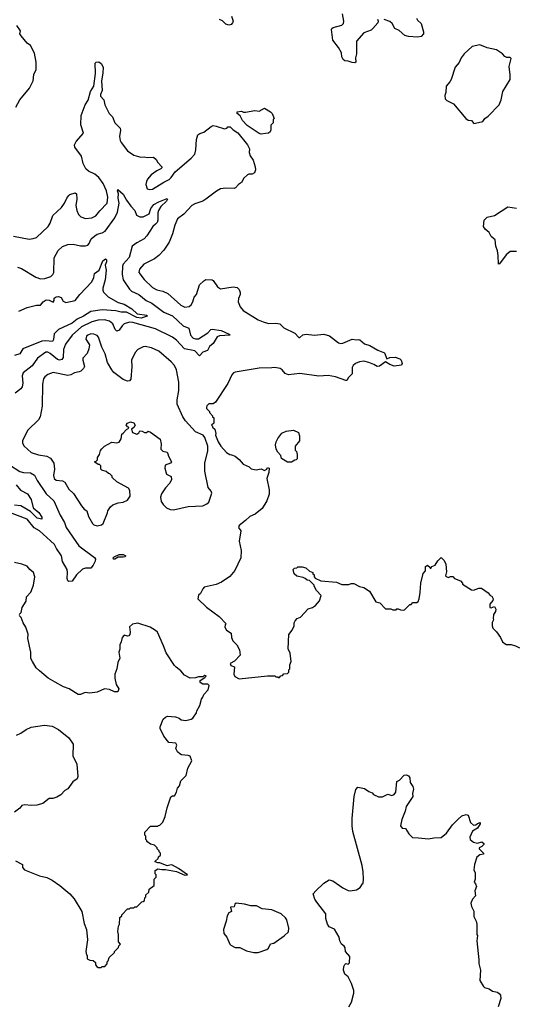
# Model space of a CAD drawing. Extents: x 2087054 to 2277909, y 548907 to 753496.
# Tile 289 of 444: x 2166904 to 2171655, y 675959 to 685370. Entities that reach past the tile are written whole.
import ezdxf

# ---------------------------------------------------------------- set-up
doc = ezdxf.new("R2010")
doc.units = 0

msp = doc.modelspace()

# ---------------------------------------------------------------- linework, layer by layer
at = {"layer": '0CON20XD'}
for points in [[(2168930, 685405), (2168946.7, 685355), (2168940.5, 685339.5), (2168925.8, 685324.2), (2168905, 685318), (2168875, 685327.5), (2168845, 685360), (2168815, 685372.5)], [(2170326.7, 685375), (2170333.8, 685355), (2170328.8, 685341.2), (2170283.8, 685285), (2170265, 685270), (2170195, 685243.3), (2170126, 685165), (2170127.5, 685045), (2170117.8, 685005), (2170118.8, 684965), (2170110.7, 684959.3), (2170085, 684960), (2170047.5, 684975), (2170015, 684978.6), (2169999.3, 684989.3), (2169984.3, 685015), (2169981.1, 685055), (2169955.5, 685105), (2169900.8, 685175), (2169886.7, 685275), (2169890, 685285), (2169904.2, 685295.8), (2169985, 685317.5), (2170001.4, 685335), (2170005.5, 685355), (2169993.3, 685425)], [(2170698.8, 685385), (2170710, 685365), (2170745.5, 685335.5), (2170768, 685255), (2170766.2, 685235), (2170745, 685210), (2170708.3, 685201.7), (2170625, 685209.2), (2170588.3, 685218.3), (2170535, 685266), (2170493.8, 685285), (2170466.2, 685335), (2170445, 685352.5), (2170391.7, 685371.7)], [(2166867.5, 684535), (2166906.4, 684603.6), (2166997.5, 684715), (2167032.5, 684785), (2167040, 684845), (2167062.5, 684895), (2167062.5, 684965), (2167045, 685050), (2167007.5, 685125), (2166975, 685147.5), (2166917.5, 685215), (2166907.5, 685235), (2166912.5, 685265), (2166877.5, 685315)], [(2171248.3, 684378.3), (2171265, 684382.5), (2171335, 684397.5), (2171353.6, 684426.4), (2171385, 684446.7), (2171490, 684555), (2171510, 684605), (2171525.8, 684685), (2171595, 684800), (2171597.5, 684842.5), (2171585.7, 684924.3), (2171605, 685000), (2171595, 685007.5), (2171565, 685007.5), (2171545, 685017.5), (2171522.5, 685045), (2171465, 685083.3), (2171375, 685100), (2171305, 685130), (2171232.5, 685115), (2171155, 685042.5), (2171128.8, 685005), (2171108.3, 684961.7), (2171070, 684915), (2171030.7, 684799.3), (2171017.5, 684775), (2170982.5, 684735), (2170980, 684675), (2170970, 684645), (2170973.3, 684615), (2170989.3, 684599.3), (2171055, 684566.7), (2171173.3, 684425), (2171195, 684410), (2171226.1, 684406.1), (2171248.3, 684378.3)], [(2166845, 683300), (2166995, 683272.5), (2167035, 683277.5), (2167065, 683289.2), (2167178.1, 683395), (2167196.9, 683425), (2167222.4, 683497.6), (2167304.2, 683575), (2167332.4, 683617.6), (2167354, 683665), (2167375, 683690), (2167385, 683700), (2167435, 683716.7), (2167448, 683705), (2167451.1, 683655), (2167440.8, 683595), (2167450, 683545), (2167467.2, 683507.2), (2167488, 683485), (2167535, 683468.6), (2167595, 683476.4), (2167631.4, 683495), (2167671.7, 683541.7), (2167740.4, 683615), (2167746.9, 683675), (2167734.7, 683735), (2167703.4, 683805), (2167661.2, 683861.2), (2167624.2, 683895), (2167561.2, 683921.2), (2167537.5, 683945), (2167512.2, 683995), (2167494.4, 684065), (2167431.7, 684151.7), (2167428, 684175), (2167445, 684206.7), (2167516.2, 684285), (2167490, 684365), (2167493.3, 684455), (2167530.8, 684555), (2167559.7, 684600.3), (2167580.8, 684685), (2167613.3, 684735), (2167630.6, 684855), (2167627.5, 684955), (2167635, 684965.8), (2167662.4, 684967.6), (2167685, 684952.5), (2167704.4, 684915), (2167700.2, 684859.8)], [(2167700.2, 684859.8), (2167688.1, 684785), (2167692.2, 684695), (2167678.5, 684655), (2167678.9, 684638.9), (2167710.8, 684605), (2167717.9, 684557.9), (2167760, 684475), (2167792, 684442), (2167816, 684385), (2167865, 684332.5), (2167868, 684315), (2167859.2, 684255), (2167865.8, 684215.8), (2167876, 684195), (2167935.6, 684115.6), (2167995, 684075.8), (2168062.3, 684057.7), (2168095, 684060.8), (2168125, 684052.5), (2168185, 684056.2), (2168211.2, 684035), (2168226.2, 684005), (2168263.8, 683965), (2168263.3, 683955), (2168254.1, 683945.9), (2168215, 683926.2), (2168162.1, 683887.9), (2168128, 683845), (2168115.9, 683824.1), (2168111.2, 683795), (2168124.4, 683754.4), (2168145, 683745.8), (2168175, 683751.4), (2168282.1, 683817.9), (2168335, 683843.3), (2168355, 683860.8), (2168392, 683915), (2168545, 684045.8), (2168579.2, 684085), (2168590, 684125), (2168596.2, 684225), (2168608.8, 684271.2), (2168626.1, 684283.9), (2168665, 684296.7), (2168735, 684350), (2168755, 684357.5), (2168785, 684353.3), (2168865, 684327.5), (2168885, 684332.5), (2168895, 684347.5), (2168917.5, 684345), (2168947, 684317), (2168990, 684290), (2169084, 684175), (2169101.2, 684135), (2169099.3, 684099.3), (2169108.3, 684068.3), (2169137, 684027), (2169157.5, 683965), (2169160, 683935), (2169150, 683905), (2169127, 683893), (2169095, 683892.5), (2169083.6, 683886.4), (2169050, 683855), (2169026.7, 683815), (2168996, 683794), (2168968.3, 683761.7), (2168955, 683756.2), (2168875, 683759.2), (2168825, 683752), (2168788.3, 683731.7), (2168686.2, 683653.8), (2168655, 683636.9), (2168579.1, 683610.9), (2168551.2, 683595), (2168475, 683510), (2168413.7, 683466.3), (2168387.5, 683405), (2168367.5, 683325), (2168334, 683245), (2168282.3, 683167.7), (2168235, 683116.7), (2168195, 683085.5), (2168090.8, 683035), (2168051.4, 682985), (2168044.4, 682955), (2168095, 682887.1), (2168175, 682810.6), (2168215, 682789.5), (2168275, 682774.4), (2168322, 682752), (2168445, 682640.8), (2168485, 682622.5), (2168525, 682628), (2168545, 682643.8), (2168562, 682675), (2168573, 682717), (2168596.7, 682745), (2168624.1, 682835.9), (2168666.4, 682873.6), (2168685, 682887.5), (2168745, 682882.5), (2168756.4, 682876.4), (2168795, 682817.5), (2168825, 682798.8), (2168945, 682816.7), (2168985, 682810), (2169005, 682790), (2169014, 682764), (2169014.2, 682745), (2168996.9, 682705), (2168994.4, 682674.4), (2169012, 682625), (2169041.5, 682591.5), (2169185, 682501.4), (2169232.6, 682482.6), (2169285, 682466.9), (2169355, 682470), (2169391.7, 682461.7), (2169430, 682425), (2169535, 682372.9), (2169575, 682332.9), (2169585, 682334), (2169612.6, 682357.4), (2169645, 682365.5), (2169725, 682356.4), (2169815, 682363.1), (2169868.3, 682348.3), (2169955, 682282), (2169975, 682274.2), (2169995, 682277.1), (2170085, 682318), (2170125, 682308.8), (2170145, 682313.3), (2170159.3, 682309.3), (2170201.7, 682271.7), (2170255, 682255.8), (2170331.7, 682211.7), (2170392.5, 682185), (2170415, 682130), (2170445, 682142.5), (2170495, 682144.2), (2170539.7, 682129.7), (2170553.8, 682115), (2170562.5, 682085), (2170555, 682067.5), (2170485, 682058.8), (2170444.1, 682074.1), (2170405, 682100), (2170345, 682058.8), (2170325, 682053.8), (2170293.3, 682075), (2170245, 682094.2), (2170195, 682105.8), (2170155, 682100), (2170115, 682082.5), (2170094.5, 682065.5), (2170085.8, 682045), (2170086.2, 681985), (2170048.3, 681951.7), (2170035, 681922.5), (2170025, 681920), (2169925.7, 681955.7), (2169855, 681969.2), (2169765, 681963.5), (2169585, 681988), (2169475, 681975.8), (2169445, 681988.8), (2169413.9, 682023.9), (2169395, 682036.2), (2169345, 682046), (2169315, 682043.8), (2169195, 682038), (2168965, 682002.5), (2168950, 681995), (2168933.9, 681976.1), (2168895.7, 681894.3), (2168776.4, 681713.6), (2168755, 681700), (2168715, 681700), (2168695, 681680), (2168690, 681665), (2168690, 681655), (2168720, 681625), (2168720, 681615), (2168750, 681585), (2168750, 681575), (2168760, 681565), (2168760, 681515), (2168740, 681495), (2168750, 681485), (2168750, 681475), (2168770, 681455), (2168780, 681415), (2168778.3, 681398.3), (2168802.5, 681335), (2168827.5, 681295), (2168883.6, 681233.6), (2168913, 681213), (2168931.7, 681211.7), (2168965, 681197.5), (2169005, 681167.5), (2169040.7, 681120.7), (2169100, 681095), (2169118.3, 681078.3), (2169165, 681067.5), (2169215, 681077.5), (2169245, 681062.5), (2169270, 681075), (2169275, 681090), (2169290, 681085), (2169286.4, 681043.6), (2169267.5, 680985), (2169290, 680875), (2169290, 680835), (2169268.3, 680771.7), (2169223, 680697), (2169157.5, 680645), (2169105, 680622.5), (2169065, 680582.5), (2169004.1, 680535.9), (2168997.5, 680515), (2169020, 680485), (2169002.5, 680385), (2169022.5, 680295), (2169020, 680225), (2168963.6, 680106.4), (2168915, 680047.5), (2168836.1, 679993.9), (2168785, 679970), (2168670, 679945), (2168655, 679930), (2168633, 679887), (2168615, 679870), (2168610, 679835), (2168690, 679755), (2168812.5, 679665), (2168880, 679595), (2168870, 679585), (2168867.5, 679565), (2168882.5, 679535), (2168927, 679507), (2168930, 679465), (2168943.3, 679433.3), (2168980, 679395), (2169007, 679347), (2169012.5, 679295), (2168960, 679240), (2168917.5, 679215), (2168925, 679197.5), (2168960, 679185), (2168952.5, 679115), (2168961.7, 679091.7), (2169005, 679070), (2169275, 679100), (2169345, 679100), (2169355, 679090), (2169375, 679090), (2169385, 679080), (2169401.7, 679098.3), (2169418.3, 679101.7), (2169431.7, 679118.3), (2169465, 679120), (2169480, 679135), (2169480, 679155), (2169490, 679165), (2169490, 679205), (2169502.5, 679235), (2169492.5, 679315), (2169473, 679357), (2169477.5, 679495), (2169510, 679535), (2169530, 679575), (2169530, 679605), (2169540, 679625), (2169560, 679645), (2169589.3, 679660.7), (2169665, 679740), (2169705, 679752.5), (2169735, 679770), (2169772.5, 679815), (2169787.5, 679865), (2169742.5, 679915), (2169720, 679955), (2169720, 679965), (2169675, 680010), (2169653, 680013), (2169635, 680030), (2169617, 680037), (2169555, 680052.5), (2169530, 680075), (2169520, 680115), (2169531.7, 680128.3), (2169555, 680130), (2169565, 680140), (2169605, 680140), (2169641.7, 680131.7), (2169675, 680100), (2169710, 680085), (2169710, 680075), (2169720, 680065), (2169720, 680045), (2169731.7, 680031.7), (2169785, 680007.5), (2169935, 679993.3), (2169985, 679972.5), (2170053, 679973), (2170075, 679982.5), (2170101.7, 679981.7), (2170155, 679952.5), (2170195, 679942.5), (2170249.3, 679909.3), (2170310, 679805), (2170350, 679795), (2170405, 679740), (2170455, 679737.5), (2170475, 679730), (2170505, 679730), (2170511.7, 679738.3), (2170525, 679740), (2170548.3, 679728.3), (2170575, 679727.5), (2170585, 679730), (2170635, 679780), (2170648.3, 679781.7), (2170665, 679800), (2170701.7, 679798.3), (2170715, 679810), (2170726.7, 679835), (2170736.1, 679893.9), (2170740, 679985), (2170763.6, 680076.4), (2170787, 680103), (2170787.5, 680145), (2170806.4, 680156.4), (2170830, 680135), (2170835, 680120), (2170847, 680143), (2170877.5, 680155), (2170903.6, 680196.4), (2170935, 680230), (2170965, 680202.5), (2170980, 680165), (2170988, 680092), (2170976.7, 680055), (2170985, 680046.7), (2171005, 680037.5), (2171025, 680047.5), (2171047, 680047), (2171065, 680027.5), (2171120, 680005), (2171140, 679985), (2171140, 679975), (2171225, 679921.2), (2171245, 679918.8), (2171295, 679937.5), (2171322.5, 679935), (2171385, 679892.5), (2171405, 679867.5), (2171419.3, 679859.3), (2171432.5, 679835), (2171431.7, 679818.3), (2171402.5, 679785), (2171403, 679753), (2171415, 679750), (2171445, 679762.5), (2171460, 679735), (2171455.6, 679714.4), (2171436.7, 679685), (2171432.5, 679645), (2171437.5, 679635), (2171423, 679607), (2171422.5, 679575), (2171430, 679555), (2171465, 679520), (2171502.5, 679465), (2171523.6, 679423.6), (2171558.3, 679398.3), (2171605, 679397.5), (2171646.4, 679386.4), (2171685, 679367.5)], [(2169215, 684277.5), (2169195, 684284), (2169079.9, 684359.9), (2169035, 684405.8), (2169012.9, 684452.9), (2168983.3, 684475), (2168985, 684490), (2169025, 684496.7), (2169045, 684487.5), (2169065, 684486.7), (2169155, 684503.3), (2169195, 684496.7), (2169245, 684523.3), (2169305, 684490), (2169318.8, 684475), (2169337.5, 684425), (2169330, 684415), (2169330, 684385), (2169308.3, 684361.7), (2169307, 684317), (2169300.7, 684299.3), (2169285, 684286.7), (2169255, 684283.3), (2169215, 684277.5)], [(2166885, 683005.7), (2166921.9, 682991.9), (2167060.3, 682910.3), (2167105, 682894), (2167145, 682896), (2167203, 682917), (2167222, 682935), (2167230, 682955), (2167235.8, 683094.2), (2167271.2, 683165), (2167315, 683201.2), (2167365, 683220), (2167415, 683226.2), (2167485, 683208.8), (2167535, 683207.5), (2167555, 683214.3), (2167569.2, 683230.8), (2167589.1, 683275), (2167621.8, 683305), (2167645, 683319.6), (2167695, 683332), (2167722.3, 683347.7), (2167813.7, 683476.4), (2167839.6, 683530.4), (2167855.3, 683615), (2167845.5, 683665), (2167851.1, 683705), (2167840, 683735), (2167843.8, 683746.2), (2167895, 683702.9), (2167925.5, 683645), (2167966.9, 683586.9), (2168007.1, 683545), (2168021.7, 683501.7), (2168054.5, 683484.5), (2168085, 683486.7), (2168143.8, 683515), (2168157.8, 683565), (2168187.7, 683602.3), (2168235, 683630.8), (2168315, 683661.2), (2168317.5, 683655), (2168307.5, 683635), (2168255.3, 683585), (2168231.8, 683545), (2168225.3, 683525), (2168226.9, 683455), (2168218.5, 683431.5), (2168205, 683417.1), (2168178.1, 683395), (2168122, 683305), (2168095, 683276), (2168025, 683238.5), (2167981.1, 683205), (2167952.6, 683097.4), (2167895.5, 683035), (2167886.9, 683015), (2167884.7, 682934.7), (2167895.5, 682885), (2167953.3, 682795), (2167975.3, 682775.3), (2168043.8, 682743.8), (2168115.7, 682685.7), (2168169.7, 682659.7), (2168284.4, 682575), (2168365, 682538.8), (2168466.9, 682445), (2168521.2, 682421.2), (2168539.3, 682355), (2168565, 682325.3), (2168585, 682318.4), (2168615, 682320.9), (2168705, 682376.4)], [(2171655, 683155.7), (2171596.1, 683153.9), (2171557.4, 683122.6), (2171495, 683036.7), (2171485, 683033.3), (2171482.2, 683115), (2171475, 683162.5), (2171458, 683205), (2171451.2, 683265), (2171415, 683298.8), (2171396, 683335), (2171358.2, 683368.2), (2171340.8, 683395), (2171346.5, 683455), (2171375, 683481.5), (2171445, 683499.2), (2171575, 683580), (2171655, 683568.6)], [(2166895, 682583.8), (2166975, 682620.6), (2167065, 682641.4), (2167105, 682642.5), (2167130, 682675), (2167158.7, 682691.3), (2167185, 682689.2), (2167225, 682670), (2167233.3, 682685), (2167235, 682707.5), (2167255, 682721.2), (2167275, 682723.8), (2167300, 682715), (2167320.3, 682680.3), (2167345, 682665.8), (2167435, 682686.7), (2167481.1, 682745), (2167594.4, 682865), (2167612.5, 682905), (2167621.4, 682945), (2167665, 682977.5), (2167699.6, 683065), (2167725, 683082.9), (2167735.6, 683075), (2167734.5, 683055), (2167721.9, 683025), (2167733.2, 682975), (2167723.5, 682885), (2167700.6, 682805), (2167699.2, 682785), (2167706, 682765), (2167751.3, 682721.3), (2167845, 682668.4), (2167905, 682651.3), (2167976.5, 682605), (2168028.7, 682558.7), (2168121.2, 682545), (2168123.8, 682535), (2168065, 682518.3), (2168025, 682522.6), (2167925, 682574.2), (2167875, 682574.7), (2167825, 682588.9), (2167695, 682598.3), (2167585, 682580.2), (2167515, 682535.2), (2167455, 682508.9), (2167405, 682469.8), (2167275, 682410.3), (2167232.8, 682367.2), (2167227.9, 682312.1), (2167217.1, 682292.9), (2167155, 682300), (2167115, 682296.9), (2166935.6, 682225), (2166904.6, 682175.4), (2166855, 682160.9)], [(2168705, 682376.4), (2168732.3, 682407.7), (2168746.9, 682413.1), (2168830.5, 682400.5), (2168907.5, 682365), (2168916.7, 682355), (2168815, 682346.9), (2168792.5, 682337.5), (2168755.4, 682274.7), (2168720.3, 682245), (2168700.8, 682209.2), (2168655, 682192.7), (2168625, 682157.5), (2168580, 682205), (2168481.1, 682225), (2168405, 682308.2), (2168365, 682337.1), (2168204.4, 682414.4), (2167987.1, 682475), (2167955, 682478.5), (2167905, 682462), (2167885.4, 682445), (2167855, 682402.5), (2167835, 682392.9), (2167818.6, 682408.6), (2167795, 682464.3), (2167765, 682487.3), (2167715, 682500), (2167655, 682496.8), (2167595, 682481.6), (2167497.1, 682432.9), (2167407.3, 682355), (2167342.1, 682267.9), (2167325, 682216.7), (2167320, 682140), (2167308.1, 682121.9), (2167285, 682115.4), (2167265, 682121.6), (2167195, 682181.1), (2167175, 682192.3), (2167155, 682193.6), (2167074.3, 682135), (2167025, 682062.5), (2166938.6, 681995), (2166927.8, 681965), (2166934.4, 681895), (2166929.4, 681860.6), (2166915, 681840.8), (2166860.7, 681799.3)], [(2167645, 680533.3), (2167687, 680543), (2167702.5, 680555), (2167743.8, 680655), (2167746.7, 680675), (2167772.5, 680715), (2167796.4, 680733.6), (2167845, 680752.5), (2167895, 680760), (2167935, 680777.5), (2167962.5, 680815), (2167959.3, 680869.3), (2167945, 680892.5), (2167835, 680952.5), (2167790, 680995), (2167788.3, 681008.3), (2167768.3, 681028.3), (2167753, 681033), (2167731.7, 681051.7), (2167690, 681065), (2167680, 681075), (2167680, 681105), (2167668.3, 681118.3), (2167655, 681120), (2167621.7, 681141.7), (2167621.7, 681148.3), (2167635, 681150), (2167648.3, 681161.7), (2167647.5, 681185), (2167667.5, 681215), (2167678.3, 681251.7), (2167690.7, 681269.3), (2167715, 681292.5), (2167785, 681332.5), (2167835, 681326.7), (2167855, 681332.5), (2167873.8, 681365), (2167880, 681410), (2167895, 681417.5), (2167925, 681452.5), (2167950, 681465), (2167946.4, 681476.4), (2167935, 681480), (2167923, 681497), (2167937, 681513), (2167965, 681526), (2167995.8, 681515.8), (2168007.5, 681495), (2167996.4, 681473.6), (2167973, 681457), (2167984.1, 681424.1), (2168025, 681407.5), (2168045, 681420), (2168055, 681440), (2168075, 681437.5), (2168097, 681423), (2168117, 681423), (2168135, 681437.5), (2168155, 681426.7), (2168249.3, 681359.3), (2168256.2, 681316.2), (2168254, 681264), (2168275, 681246.7), (2168315, 681236.7), (2168322, 681222), (2168326.7, 681196.7), (2168357.5, 681145), (2168348.3, 681131.7), (2168297, 681113), (2168293.8, 681085), (2168307.5, 681025), (2168352.5, 681005), (2168356.7, 680975), (2168340.7, 680939.3), (2168300, 680895), (2168261.7, 680838.3), (2168252.5, 680805), (2168257.5, 680765), (2168276.7, 680735), (2168307.5, 680705), (2168345, 680687.5), (2168375, 680686.7), (2168515, 680716.2), (2168655, 680723.3), (2168695, 680742.5), (2168715, 680760), (2168742.5, 680845), (2168737.5, 680865), (2168708.3, 680898.3), (2168674, 681055), (2168674, 681135), (2168703.3, 681245), (2168703, 681293), (2168677, 681377), (2168658.3, 681398.3), (2168585, 681430), (2168490, 681535), (2168464, 681575), (2168410.8, 681695), (2168411.9, 681738.1), (2168428.1, 681825), (2168428.1, 681905), (2168405.7, 682025), (2168384.4, 682064.4), (2168355, 682100.8), (2168235, 682202.5), (2168165, 682233.3), (2168105, 682246.2), (2168085, 682243.3), (2168035, 682217.5), (2168009.3, 682190.7), (2167972.5, 682115), (2167976, 682055), (2167966.1, 681933.9), (2167955, 681917.5), (2167935, 681916.7), (2167895, 681931.2), (2167805, 681998.8), (2167785, 682023.3), (2167743.8, 682095), (2167723.1, 682175), (2167690.3, 682240.3), (2167657.8, 682335), (2167645, 682351.4), (2167614.6, 682364.6), (2167585, 682366.2), (2167555, 682356.2), (2167544.5, 682345), (2167538.1, 682315), (2167572.1, 682262.1), (2167565.4, 682224.6), (2167549.6, 682180.4), (2167509.2, 682135), (2167507.1, 682115), (2167523.8, 682055), (2167514.1, 682035.9), (2167488.8, 682011.2), (2167475, 682003.3), (2167427.5, 681995), (2167394.5, 681975.5), (2167365, 681968.5), (2167225, 681998.6), (2167175, 681978), (2167144, 681955), (2167133.6, 681936.4), (2167121.8, 681885), (2167120, 681675), (2167098.9, 681575), (2167083.1, 681546.9), (2166983.5, 681446.5), (2166933, 681347), (2166931.5, 681325), (2166945, 681295.8), (2167014.5, 681234.5), (2167085, 681212.5), (2167165, 681199.2), (2167200, 681180), (2167230.4, 681130.4), (2167236.7, 681075), (2167227.8, 681015), (2167235.7, 680985), (2167255, 680968.1), (2167315, 680964), (2167335, 680950), (2167373.1, 680883.1), (2167420.3, 680840.3), (2167494.2, 680724.2), (2167522.3, 680692.3), (2167547.5, 680675), (2167562.3, 680622.3), (2167602.5, 680555), (2167615, 680542.5), (2167645, 680533.3)], [(2169505, 681140), (2169465, 681140), (2169410, 681175), (2169402.5, 681205), (2169372.5, 681235), (2169357.5, 681265), (2169352.5, 681305), (2169357.5, 681335), (2169373, 681367), (2169411.7, 681418.3), (2169453, 681437), (2169525, 681446.7), (2169570, 681425), (2169581.7, 681391.7), (2169582.5, 681365), (2169580, 681345), (2169540, 681295), (2169540, 681255), (2169551.7, 681241.7), (2169560, 681215), (2169557, 681173), (2169548.3, 681161.7), (2169535, 681160), (2169505, 681140)], [(2166806.9, 681116.9), (2166905, 681050.9), (2166940.8, 681040.8), (2167008.1, 681038.1), (2167045, 681017.1), (2167070.4, 680965), (2167159.1, 680839.1), (2167230, 680770), (2167292.5, 680635), (2167332.5, 680565), (2167348.2, 680515), (2167470.6, 680340.6), (2167620.6, 680230.6), (2167628.6, 680215), (2167625.4, 680194.6), (2167606.7, 680155), (2167585, 680128.1), (2167535, 680126.7), (2167505, 680118.1), (2167447.1, 680065), (2167407.4, 680002.6), (2167375, 680000), (2167365, 680008), (2167357.5, 680027.5), (2167363.2, 680085), (2167358.5, 680115), (2167315, 680191.2), (2167304.5, 680245), (2167255.8, 680315.8), (2167236.9, 680355), (2167200.5, 680390.5), (2167095, 680483.5), (2167041.8, 680511.8), (2166974.5, 680595), (2166792.5, 680665)], [(2166870, 680925), (2166912.1, 680872.1), (2166978.7, 680838.7), (2167015.7, 680785), (2167033.1, 680705), (2167088.3, 680658.3), (2167117.5, 680615), (2167116.7, 680595), (2167072.9, 680605), (2167008.2, 680668.2), (2166915, 680722.8), (2166855, 680730)], [(2166900, 679685), (2166917.5, 679705), (2166928.3, 679751.7), (2166967.3, 679812.7), (2166968.8, 679855), (2167010.5, 679899.5), (2167038, 679965), (2167050, 680045), (2167036.7, 680085), (2167000, 680115), (2166975, 680148), (2166925, 680167.1), (2166855, 680183.3)], [(2167815, 680214.2), (2167802.5, 680215), (2167800, 680225), (2167806.7, 680235), (2167855, 680257.1), (2167895, 680258.8), (2167920, 680245), (2167910, 680235), (2167895, 680231.4), (2167845, 680233.3), (2167815, 680214.2)], [(2167685, 676310), (2167695, 676320), (2167718.3, 676321.7), (2167740, 676345), (2167740, 676365), (2167750, 676375), (2167760, 676405), (2167810, 676455), (2167810, 676465), (2167848.3, 676501.7), (2167851.7, 676518.3), (2167870, 676535), (2167850, 676555), (2167850, 676625), (2167842.5, 676655), (2167850, 676705), (2167860, 676725), (2167863, 676787), (2167880, 676805), (2167880, 676815), (2167935, 676870), (2167955, 676870), (2167965, 676880), (2167995, 676880), (2168005, 676890), (2168025, 676890), (2168071.7, 676938.3), (2168085, 676940), (2168098.3, 676951.7), (2168100, 676975), (2168110, 676985), (2168110, 677005), (2168138.3, 677031.7), (2168141.7, 677058.3), (2168190, 677095), (2168190, 677155), (2168210, 677175), (2168210, 677195), (2168200, 677205), (2168201.7, 677238.3), (2168227, 677253), (2168265, 677246.2), (2168298.3, 677248.3), (2168405, 677226.7), (2168485, 677194), (2168510, 677195), (2168425, 677256.7), (2168365, 677290), (2168355, 677293.3), (2168313.9, 677283.9), (2168245, 677312.5), (2168225, 677312.5), (2168201.7, 677321.7), (2168201.7, 677328.3), (2168228.3, 677351.7), (2168231.7, 677368.3), (2168250, 677385), (2168250, 677405), (2168240, 677415), (2168240, 677425), (2168220, 677445), (2168220, 677455), (2168195, 677480), (2168155, 677490), (2168120, 677515), (2168120, 677525), (2168110, 677535), (2168110, 677565), (2168100, 677575), (2168100, 677605), (2168155, 677660), (2168225, 677660), (2168231.7, 677668.3), (2168245, 677670), (2168275, 677700), (2168296.4, 677753.6), (2168313.6, 677836.4), (2168349.3, 677940.7), (2168365, 677952.5), (2168385, 677950), (2168403.3, 677985), (2168413.9, 678026.1), (2168433.6, 678046.4), (2168446.4, 678093.6), (2168497.5, 678145), (2168512.5, 678215), (2168550, 678285), (2168535, 678330), (2168515, 678337.5), (2168453.6, 678343.6), (2168435, 678352.5), (2168415, 678372.5), (2168397.5, 678405), (2168406.2, 678435), (2168397.5, 678455), (2168331.7, 678461.7), (2168282.3, 678522.3), (2168248, 678595), (2168247.7, 678612.3), (2168277.5, 678685), (2168300, 678705), (2168318.3, 678711.7), (2168395, 678706.7), (2168430, 678695), (2168447.5, 678677.5), (2168495, 678670), (2168545.9, 678684.1), (2168560, 678695), (2168596.1, 678743.9), (2168597.5, 678765), (2168626.7, 678815), (2168642.5, 678875), (2168657.5, 678895), (2168665, 678920), (2168706.1, 678963.9), (2168717.5, 679005), (2168705, 679020), (2168655, 679020), (2168630, 679035), (2168630, 679055), (2168676.4, 679083.6), (2168687.5, 679095), (2168685, 679100), (2168675, 679102.5), (2168655, 679090), (2168615, 679090), (2168585, 679078.8), (2168535, 679076.7), (2168482.5, 679105), (2168445, 679146.7), (2168402, 679182), (2168385, 679197.5), (2168305, 679317.5), (2168281.2, 679385), (2168222.5, 679515), (2168205, 679532.5), (2168153.6, 679563.6), (2168035, 679602.5), (2167985, 679593.3), (2167955, 679567.5), (2167960, 679515), (2167957.5, 679492.5), (2167949.3, 679480.7), (2167935, 679477.5), (2167905, 679487.5), (2167883.8, 679465), (2167876.7, 679425), (2167863.8, 679395), (2167863.3, 679355), (2167853.3, 679325), (2167863, 679267), (2167843.3, 679225), (2167832.5, 679165), (2167813.3, 679115), (2167813.3, 679075), (2167827.5, 679015), (2167853, 678973), (2167843.6, 678946.4), (2167810, 678945), (2167765, 678968.8), (2167715, 678973.8), (2167645, 678943.8), (2167575, 678933.8), (2167531.7, 678938.3), (2167485, 678920), (2167465, 678920), (2167377.5, 678975), (2167324.1, 678994.1), (2167242.5, 679037.5), (2167176.4, 679076.4), (2167092.5, 679145), (2167062.5, 679175), (2167026.4, 679236.4), (2167012.5, 679265), (2167012.5, 679325), (2166983.3, 679455), (2166986.4, 679496.4), (2166963.8, 679565), (2166936.7, 679605), (2166920, 679655), (2166900, 679675)], [(2166875, 678530.8), (2166915, 678550), (2166965, 678585.8), (2167015, 678609.2), (2167143.2, 678626.8), (2167215, 678618.8), (2167275, 678586.7), (2167375.8, 678505.8), (2167416.7, 678445), (2167413.8, 678335), (2167450, 678255), (2167460, 678135), (2167453.3, 678115), (2167413.3, 678085), (2167365, 678017.5), (2167335, 678002.5), (2167299.3, 677960.7), (2167260.7, 677939.3), (2167223, 677927), (2167185, 677926), (2167125, 677877.5), (2167068.3, 677861.7), (2167015, 677858.8), (2166955, 677866.2), (2166925, 677857.5), (2166905, 677832.5), (2166853.9, 677796.1)], [(2170052.5, 675935), (2170079.3, 675980.7), (2170100, 676065), (2170099.3, 676089.3), (2170077.7, 676157.7), (2170045, 676222.5), (2170015, 676247.5), (2170002, 676285), (2170005, 676320), (2170015, 676340), (2170022.5, 676347.5), (2170047, 676343), (2170060, 676355), (2170063.3, 676415), (2170020, 676465), (2170017, 676497), (2170007.5, 676515), (2169982.5, 676535), (2169967.5, 676565), (2169960.7, 676600.7), (2169915, 676677.5), (2169865, 676700), (2169848, 676725), (2169832, 676778), (2169833.8, 676825), (2169746, 676935), (2169728, 676965), (2169711.2, 677015), (2169735.7, 677045), (2169815, 677117.3), (2169865, 677147.5), (2169898.3, 677138.3), (2169995, 677072.5), (2170045, 677047.5), (2170067, 677043), (2170127, 677053), (2170160, 677075), (2170185, 677110), (2170190, 677115), (2170192.5, 677155), (2170190, 677225), (2170180, 677285), (2170091.7, 677611.7), (2170086.1, 677666.1), (2170086.1, 677733.9), (2170103.3, 677945), (2170118.3, 678011.7), (2170140, 678035), (2170201.7, 678021.7), (2170243, 677993), (2170275, 677980), (2170290, 677965), (2170335, 677943.3), (2170375, 677943.3), (2170425, 677966.7), (2170465, 677953.3), (2170485.9, 677964.1), (2170501.2, 677985), (2170512.7, 678087.3), (2170537.5, 678102.5), (2170580.5, 678149.5), (2170605, 678153.8), (2170625, 678143.8), (2170637.5, 678125), (2170638.3, 678078.3), (2170665, 678040), (2170672.2, 678015), (2170662.5, 677975), (2170663.8, 677945), (2170599.7, 677850.3), (2170590.8, 677805), (2170560, 677725), (2170547.5, 677665), (2170563, 677643), (2170595, 677640), (2170627, 677587), (2170663, 677553), (2170720.7, 677550.7), (2170815, 677540), (2170865, 677550), (2170935, 677552.5), (2170986.2, 677595), (2171043.8, 677675), (2171095, 677726.7), (2171135, 677760), (2171175, 677773.3), (2171195, 677767.5), (2171217.5, 677695), (2171245, 677672.5), (2171267, 677673), (2171285, 677687.5), (2171307.5, 677695), (2171310, 677685), (2171285, 677643.3), (2171235, 677613.3), (2171211.2, 677555), (2171213.8, 677535), (2171245, 677510), (2171285, 677500), (2171325, 677512.5), (2171342.5, 677495), (2171342.5, 677485), (2171325, 677467.5), (2171300, 677455), (2171300, 677445), (2171340, 677405), (2171340, 677395), (2171305, 677387.5), (2171277.5, 677365), (2171253.3, 677295), (2171247.5, 677245), (2171260, 677215), (2171260, 677155), (2171252.5, 677125), (2171265, 677110), (2171273.3, 677085), (2171258.8, 677045), (2171263.3, 676995), (2171236.7, 676965), (2171220, 676925), (2171226, 676895), (2171248.3, 676848.3), (2171248.8, 676798.8), (2171271.2, 676755), (2171276.7, 676725), (2171277.5, 676625), (2171282.5, 676615), (2171277.5, 676565), (2171297, 676383), (2171295, 676350), (2171312.5, 676285), (2171306.7, 676185), (2171339.3, 676129.3), (2171350, 676120), (2171395.7, 676105.7), (2171425.6, 676085.6), (2171475, 676074.2), (2171495, 676058.8), (2171502, 676045), (2171506.2, 676015), (2171481.2, 675935)], [(2166865, 677330), (2166930, 677295), (2166932.5, 677265), (2166950, 677245), (2167095, 677186.7), (2167165, 677171.2), (2167215, 677146.7), (2167287.5, 677095), (2167383.9, 677013.9), (2167425, 676967.5), (2167497.5, 676845), (2167520.7, 676730.7), (2167542.5, 676675), (2167552.5, 676575), (2167537.5, 676465), (2167543, 676433), (2167550, 676425), (2167550, 676395), (2167575, 676380), (2167608.3, 676378.3), (2167628.3, 676358.3), (2167630, 676335), (2167641.7, 676321.7), (2167655, 676310), (2167685, 676310)], [(2169145, 676453.3), (2169185, 676453.8), (2169267.3, 676482.7), (2169283.3, 676495), (2169305, 676537.5), (2169335, 676542.5), (2169435.8, 676614.2), (2169475, 676652.5), (2169480, 676685), (2169460, 676765), (2169446.7, 676785), (2169404.1, 676824.1), (2169315, 676863.3), (2169225, 676870), (2169169.3, 676899.3), (2169115, 676900), (2169055, 676917.5), (2168975, 676926.7), (2168962.5, 676915), (2168955, 676890), (2168921.7, 676888.3), (2168930, 676845), (2168905, 676832.5), (2168887.5, 676805), (2168880, 676755), (2168853.3, 676675), (2168857.5, 676635), (2168885, 676600), (2168913.9, 676533.9), (2168925, 676522.5), (2168965, 676502.5), (2169011.7, 676501.7), (2169075, 676470), (2169145, 676453.3)]]:
    msp.add_lwpolyline(points, dxfattribs=at)

doc.saveas('drawing.dxf')
